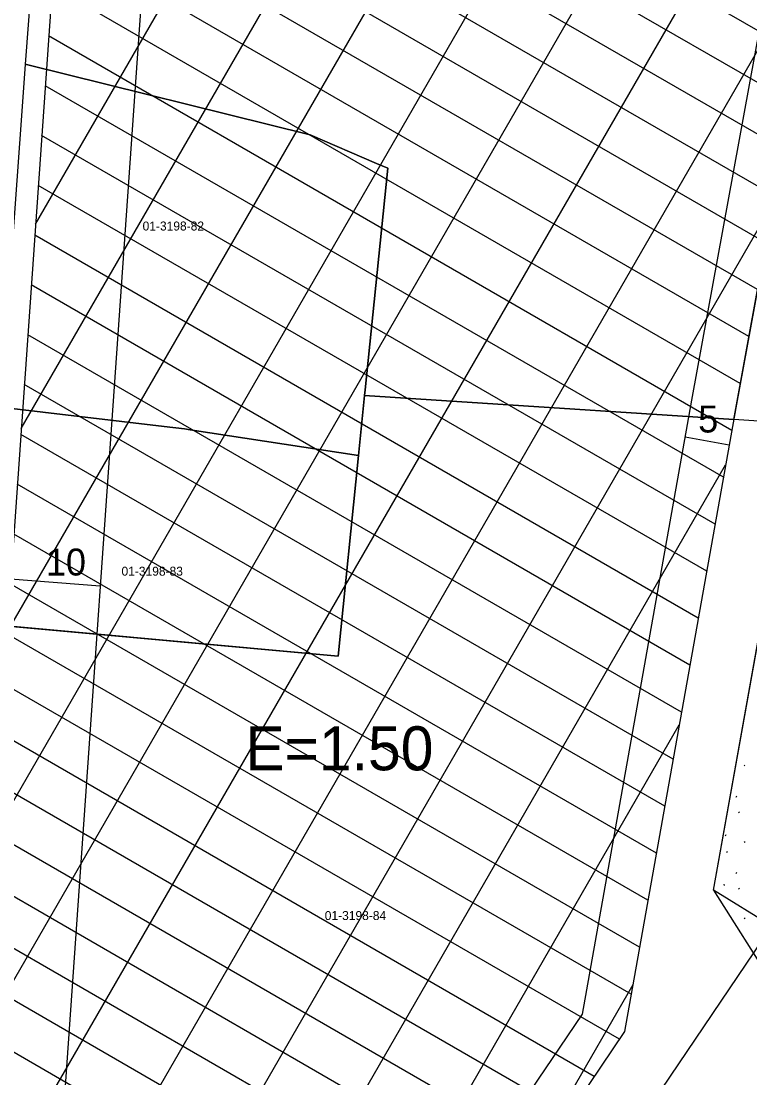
# Model space of a CAD drawing. Extents: x 419396 to 421519, y 4453567 to 4456767.
# Drawn here: x 420256.4 to 420337.6, y 4455158.8 to 4455276.5 of the extents above; entities that cross this region are included whole.
import ezdxf

# ---------------------------------------------------------------- set-up
doc = ezdxf.new("R2010")
doc.units = 0
for name, color, linetype in [('0_KADASTRO', 7, 'Continuous'), ('@PL', 7, 'Continuous'), ('ADAKENARI1000', 7, 'Continuous'), ('F_YAPI_YAKLAŞMA', 7, 'Continuous'), ('Level 35', 7, 'Continuous'), ('Level 41', 7, 'Continuous')]:
    doc.layers.add(name, color=color, linetype=linetype)

msp = doc.modelspace()

# ---------------------------------------------------------------- linework, layer by layer
at = {"layer": '0_KADASTRO'}
for p, q in [((420256.85, 4455271.74), (420256.51, 4455267)), ((420288.6, 4455263.86), (420256.85, 4455271.74)), ((420256.51, 4455267), (420254.1, 4455233.53)), ((420295.98, 4455260.67), (420288.6, 4455263.86)), ((420294.74, 4455235.46), (420294.67, 4455234.81)), ((420294.67, 4455234.81), (420293.99, 4455228.12)), ((420293.99, 4455228.12), (420294.67, 4455234.81)), ((420335.79, 4455232.13), (420294.67, 4455234.81)), ((420272.33, 4455231.35), (420254.1, 4455233.53)), ((420254.1, 4455233.53), (420272.33, 4455231.35)), ((420342.82, 4455231.67), (420335.79, 4455232.13)), ((420274.6, 4455231.09), (420272.33, 4455231.35)), ((420272.33, 4455231.35), (420274.6, 4455231.09)), ((420275.25, 4455231.01), (420274.6, 4455231.09)), ((420274.6, 4455231.09), (420275.25, 4455231.01)), ((420293.99, 4455228.12), (420275.25, 4455231.01)), ((420275.25, 4455231.01), (420293.99, 4455228.12)), ((420291.73, 4455205.79), (420293.99, 4455228.12)), ((420252.3, 4455209.37), (420291.73, 4455205.79)), ((420323.5, 4455151.27), (420340.02, 4455175.71))]:
    msp.add_line(p, q, dxfattribs=at)
for points in [[(420263.45, 4455363.95), (420260.01, 4455313.11), (420256.85, 4455271.74)], [(420294.67, 4455234.81), (420335.79, 4455232.13), (420344.03, 4455277.38), (420370.39, 4455328)], [(420256.85, 4455271.74), (420288.6, 4455263.86), (420295.98, 4455260.67), (420297.24, 4455260.13), (420294.74, 4455235.46)], [(420294.67, 4455234.81), (420294.74, 4455235.46), (420297.24, 4455260.13), (420295.98, 4455260.67)], [(420340.02, 4455175.71), (420333.55, 4455179.71), (420342.82, 4455231.67)], [(420293.99, 4455228.12), (420291.73, 4455205.79), (420252.3, 4455209.37), (420248.66, 4455162.87), (420246.85, 4455135.3)]]:
    msp.add_lwpolyline(points, dxfattribs=at)
at = {"layer": 'ADAKENARI1000'}
for p, q in [((420265.69, 4455363.64), (420242.95, 4455038.97)), ((420344.03, 4455277.38), (420336.03, 4455233.44)), ((420336.03, 4455233.44), (420323.63, 4455163.96)), ((420333.55, 4455179.7), (420342.94, 4455232.32)), ((420333.55, 4455179.7), (420345.45, 4455160.87)), ((420323.63, 4455163.96), (420296.75, 4455124.2))]:
    msp.add_line(p, q, dxfattribs=at)
at = {"layer": 'F_YAPI_YAKLAŞMA'}
for p, q in [((420339.25, 4455279.02), (420331.1, 4455234.32)), ((420331.1, 4455234.32), (420318.89, 4455165.89)), ((420330.37, 4455230.2), (420335.29, 4455229.33)), ((420265.2, 4455213.58), (420255.23, 4455214.36)), ((420318.89, 4455165.89), (420292.6, 4455126.99))]:
    msp.add_line(p, q, dxfattribs=at)
msp.add_lwpolyline([(420275.71, 4455363.6), (420254.43, 4455059.8)], dxfattribs=at)
at = {"layer": 'Level 35'}
for p, q in [((420258, 4455253.91), (420314.82, 4455352.32)), ((420256.41, 4455231.15), (420324, 4455348.22)), ((420254.82, 4455208.39), (420333.17, 4455344.11)), ((420253.22, 4455185.63), (420342.36, 4455340.03)), ((420251.63, 4455162.87), (420351.59, 4455336.01)), ((420250.03, 4455140.11), (420360.82, 4455331.99)), ((420248.44, 4455117.35), (420370.12, 4455328.11)), ((420343.19, 4455272.74), (420262.58, 4455319.27)), ((420342.23, 4455267.51), (420262.19, 4455313.72)), ((420341.28, 4455262.29), (420261.8, 4455308.18)), ((420340.33, 4455257.06), (420261.41, 4455302.63)), ((420339.38, 4455251.84), (420261.03, 4455297.08)), ((420338.43, 4455246.62), (420260.64, 4455291.53)), ((420337.47, 4455241.39), (420260.25, 4455285.98)), ((420336.52, 4455236.17), (420259.86, 4455280.43)), ((420335.58, 4455230.94), (420259.47, 4455274.88)), ((420334.65, 4455225.71), (420259.08, 4455269.33)), ((420333.71, 4455220.47), (420258.69, 4455263.78)), ((420332.78, 4455215.24), (420258.31, 4455258.23)), ((420246.85, 4455094.59), (420340.18, 4455256.25)), ((420331.84, 4455210), (420257.92, 4455252.68)), ((420330.91, 4455204.77), (420257.53, 4455247.14)), ((420329.98, 4455199.53), (420257.14, 4455241.59)), ((420329.04, 4455194.3), (420256.75, 4455236.04)), ((420328.11, 4455189.07), (420256.36, 4455230.49)), ((420245.25, 4455071.83), (420334.89, 4455227.09)), ((420327.18, 4455183.83), (420255.97, 4455224.94)), ((420326.24, 4455178.6), (420255.59, 4455219.39)), ((420325.31, 4455173.36), (420255.2, 4455213.84)), ((420324.37, 4455168.13), (420254.81, 4455208.29)), ((420323.06, 4455163.11), (420254.42, 4455202.74)), ((420243.66, 4455049.07), (420329.73, 4455198.15)), ((420320.25, 4455158.96), (420254.03, 4455197.19)), ((420317.44, 4455154.81), (420253.64, 4455191.64)), ((420314.64, 4455150.66), (420253.25, 4455186.09)), ((420311.83, 4455146.5), (420252.87, 4455180.55)), ((420309.02, 4455142.35), (420252.48, 4455175)), ((420306.21, 4455138.2), (420252.09, 4455169.45)), ((420309.3, 4455142.77), (420324.57, 4455169.2)), ((420303.41, 4455134.04), (420251.7, 4455163.9))]:
    msp.add_line(p, q, dxfattribs=at)
at = {"layer": 'Level 41'}
for p, q in [((420336.96, 4455193.66), (420337.03, 4455193.55)), ((420336.07, 4455190.08), (420336.15, 4455190.24)), ((420336.33, 4455188.44), (420336.4, 4455188.33)), ((420334.87, 4455185.76), (420334.94, 4455185.92)), ((420336.96, 4455185.15), (420337.03, 4455185.04)), ((420334.98, 4455184.02), (420335.05, 4455183.92)), ((420336.07, 4455181.57), (420336.15, 4455181.73)), ((420334.7, 4455180.4), (420334.72, 4455180.24)), ((420336.33, 4455179.93), (420336.4, 4455179.82)), ((420336.96, 4455176.64), (420337.03, 4455176.53))]:
    msp.add_line(p, q, dxfattribs=at)

# ---------------------------------------------------------------- texts
at = {"layer": '0_KADASTRO'}
for s, p in [('01-3198-82', (420269.94, 4455253.2)), ('01-3198-83', (420267.59, 4455214.75)), ('01-3198-84', (420290.23, 4455176.39))]:
    msp.add_text(s, height=1, dxfattribs=at).set_placement(p)
at = {"layer": '@PL'}
msp.add_text('E=1.50', height=4.9, dxfattribs=at).set_placement((420281.39, 4455193.07))
at = {"layer": 'F_YAPI_YAKLAŞMA'}
for s, p in [('5', (420331.83, 4455230.7)), ('10', (420259.17, 4455214.77))]:
    msp.add_text(s, height=3, dxfattribs=at).set_placement(p)

doc.saveas('drawing.dxf')
